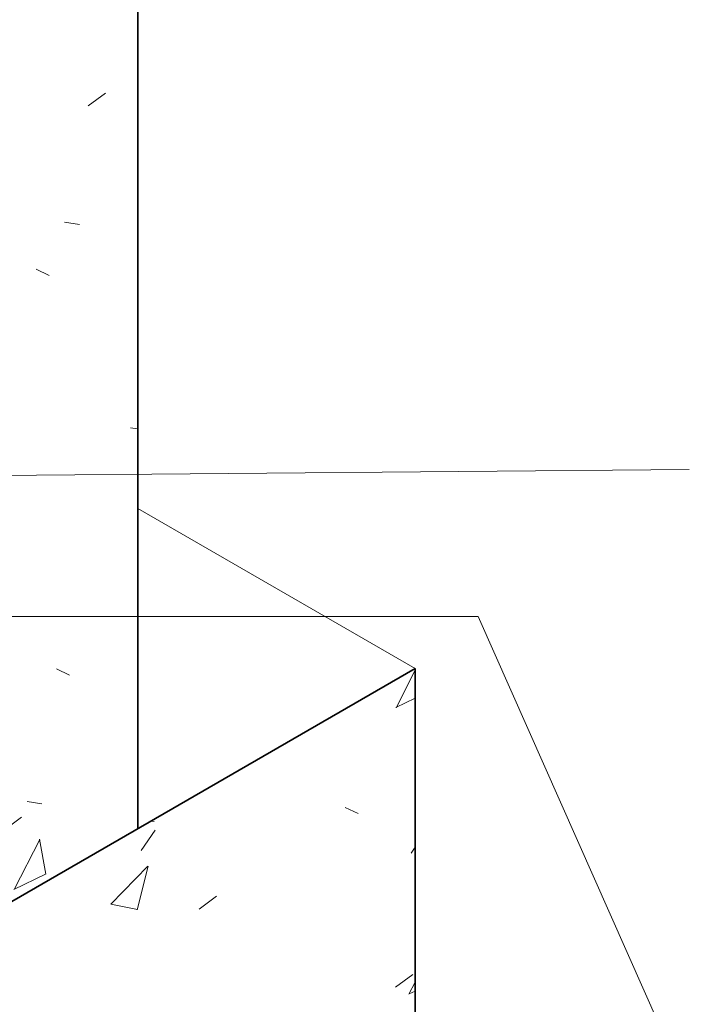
# Model space of a CAD drawing. Header units: inches. Extents: x -4136 to 1945, y -6639 to 12387.
# Tile 281 of 656: x -1199 to -1182, y 6207 to 6232. Entities that reach past the tile are written whole.
import ezdxf

# ---------------------------------------------------------------- set-up
doc = ezdxf.new("R2010")
doc.units = ezdxf.units.IN
doc.header["$MEASUREMENT"] = 0
for name, color, linetype, lineweight in [('A-WALL-PATT', 7, 'Continuous', 18), ('G-ANNO-TEXT', 7, 'Continuous', 9), ('S-FNDN', 7, 'Continuous', 9)]:
    doc.layers.add(name, color=color, linetype=linetype, lineweight=lineweight)
pattern_1 = [(62.892, (-1241.639, 6270.671), (9.7382, 4.6381), [1.436, -15.8]), (25.47, (-1241.639, 6270.671), (-1.8834, 10.7044), [0.899, -9.887]), (99.981, (-1240.828, 6271.058), (7.8537, 15.3424), [0.906, -9.963]), (60.684, (-1241.639, 6273.807), (14.4891, 5.7708), [2.16, -23.757]), (96.106, (-1240.432, 6274.287), (12.6894, 22.597), [1.41, -15.512]), (21.716, (-1241.639, 6273.807), (12.6896, 22.597), [1.3, -14.297]), (45.584, (-1240.282, 6273.807), (8.10354, -1.63293), [1.358, -14.941]), (348.607, (-1240.282, 6273.807), (3.3034, 13.275), [0.689, -7.578]), (76.026, (-1239.606, 6273.67), (11.4069, 11.642), [1.14, -12.54]), (55.653, (-1241.639, 6270.671), (0.16523, 5.31442), [0.63, -11.817, 0.63, -12.161, -12.648]), (55.653, (-1241.639, 6270.671), (0.16523, 5.31442), [-25.238, 0.63, -12.018]), (36.106, (-1241.639, 6270.671), (3.57124, 8.24512), [0.55, -5.814, 0.55, -10.063, -4.207]), (36.106, (-1241.639, 6270.671), (3.57124, 8.24512), [-16.977, 0.55, -3.657]), (351.006, (-1244.667, 6268.923), (7.24703, 3.83117), [0.383, -2.516, 0.383, -8.66, -11.999]), (351.006, (-1244.667, 6268.923), (7.24703, 3.83117), [-11.941, 0.383, -11.616]), (334.325, (-1246.024, 6268.139), (7.9174, 6.141), [0.367, -3.243, 0.367, -5.387, -8.163]), (334.325, (-1246.024, 6268.139), (7.9174, 6.141), [-9.363, 0.367, -7.797])]

msp = doc.modelspace()

# ---------------------------------------------------------------- hatches: boundary and pattern name
at = {"layer": 'A-WALL-PATT', "true_color": 0x7e7e7e}
h = msp.add_hatch(dxfattribs=at)
h.set_pattern_fill('FP_15', color=8, style=0, pattern_type=2)
h.set_pattern_definition(pattern_1)
h.paths.add_polyline_path([(-1203.14041, 6207.13286), (-1196.06934, 6211.21534), (-1196.06934, 6238.02392), (-1203.14041, 6233.94144), (-1203.14041, 6221.76639)], flags=0)
at = {"layer": 'S-FNDN', "lineweight": 18, "true_color": 0x7e7e7e}
h = msp.add_hatch(dxfattribs=at)
h.set_pattern_fill('FP_15', color=8, style=0, pattern_type=2)
h.set_pattern_definition(pattern_1)
h.paths.add_polyline_path([(-1210.21148, 6191.61942), (-1188.99828, 6203.86687), (-1188.99828, 6215.29782), (-1210.21148, 6203.05037), (-1210.21148, 6202.49439)], flags=0)

# ---------------------------------------------------------------- linework, layer by layer
at = {"layer": 'G-ANNO-TEXT'}
for p, q in [((-1202.0544, 6220.2038), (-1182.01377, 6220.37401)), ((-1202.26383, 6216.62565), (-1187.39228, 6216.62565)), ((-1187.39228, 6216.62565), (-1182.01377, 6204.47252))]:
    msp.add_line(p, q, dxfattribs=at)
at = {"layer": 'S-FNDN', "lineweight": 35}
for p, q in [((-1196.06934, 6211.21534), (-1196.06934, 6238.02392)), ((-1188.99828, 6215.29782), (-1210.21148, 6203.05037)), ((-1188.99828, 6203.86687), (-1188.99828, 6215.29782))]:
    msp.add_line(p, q, dxfattribs=at)
at = {"layer": 'S-FNDN', "lineweight": 18}
msp.add_line((-1188.99828, 6215.29782), (-1196.06934, 6219.38031), dxfattribs=at)

doc.saveas('drawing.dxf')
